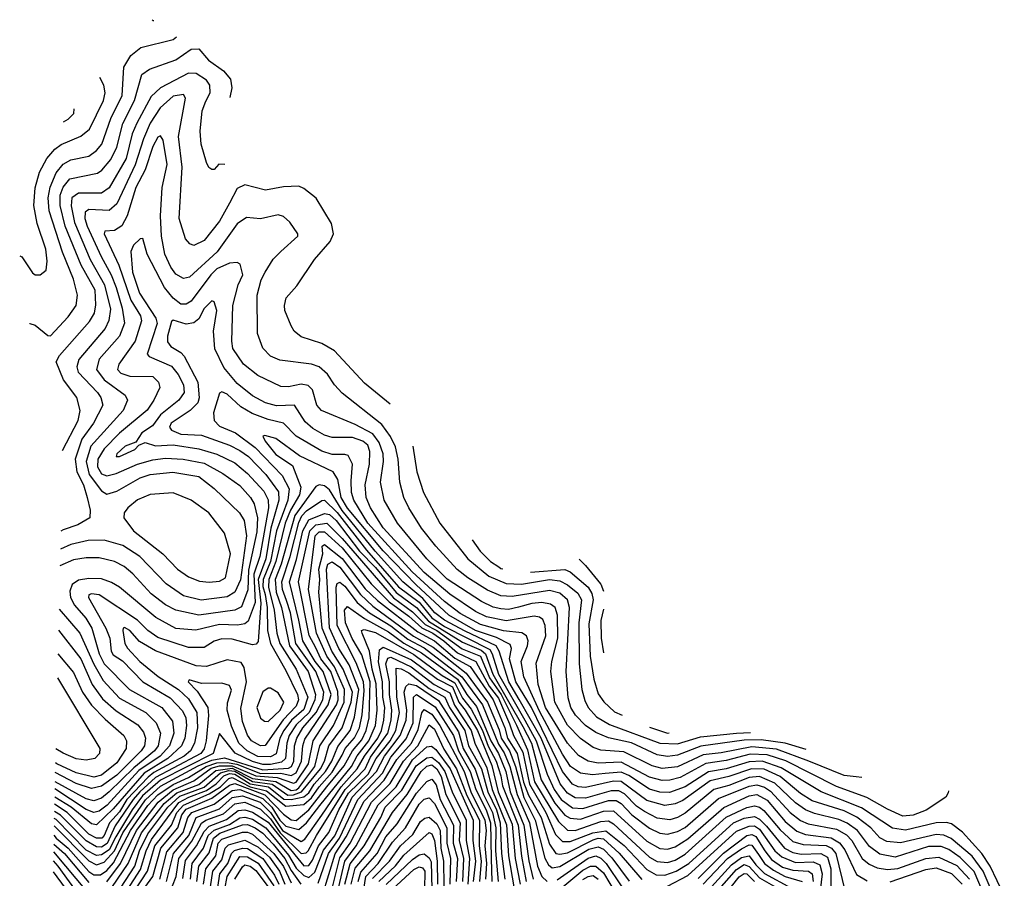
# Model space of a CAD drawing. Extents: x 1173029 to 1307123, y 522559 to 678521.
# Tile 536 of 623: x 1199495 to 1203341, y 675168 to 678521. Entities that reach past the tile are written whole.
import ezdxf

# ---------------------------------------------------------------- set-up
doc = ezdxf.new("R2010")
doc.units = 0

msp = doc.modelspace()

# ---------------------------------------------------------------- linework, layer by layer
at = {"layer": '0CON10XD'}
for points in [[(1200012.2, 678520.8), (1200015, 678518.2), (1200019, 678517.6)], [(1199533.2, 677332.7), (1199535, 677334.4), (1199555, 677327.3), (1199605, 677287.5), (1199615, 677286.5), (1199685, 677360.4), (1199715.2, 677405), (1199720.7, 677445), (1199705, 677507.8), (1199662.4, 677612.4), (1199610.3, 677775), (1199605.9, 677825), (1199613.7, 677866.3), (1199637.1, 677922.9), (1199665, 677957.3), (1199695, 677974.1), (1199765, 677988.4), (1199795, 678010.5), (1199815.6, 678035), (1199851.4, 678135), (1199894.8, 678225), (1199902.2, 678335), (1199929.1, 678380.9), (1199968.3, 678411.7), (1200095, 678443.9), (1200108, 678454.5)], [(1199662.6, 676838), (1199723.4, 676955), (1199731.5, 676995), (1199717.7, 677045), (1199666.7, 677115), (1199637.9, 677185), (1199650.5, 677209.5), (1199768.3, 677341.7), (1199786.8, 677375), (1199792.7, 677407.3), (1199789.4, 677465), (1199735, 677562.3), (1199672.6, 677715), (1199653.6, 677795), (1199652.9, 677835), (1199665, 677867.1), (1199691, 677899), (1199798.4, 677921.6), (1199816.3, 677933.7), (1199850.7, 677975), (1199875, 678022.9), (1199897.7, 678115), (1199943.3, 678205), (1199972.7, 678307.3), (1200002.3, 678327.7), (1200105, 678363.5), (1200165, 678405.2), (1200195, 678406.8), (1200232.5, 678362.5), (1200291.2, 678321.2), (1200318, 678288), (1200323.4, 678255), (1200316.1, 678217.3)], [(1199495, 677598.2), (1199503.8, 677595), (1199545, 677532.5), (1199555, 677524.3), (1199575, 677524.2), (1199597.9, 677542.1), (1199602.6, 677577.4), (1199596.5, 677625), (1199563.7, 677725), (1199550.6, 677795), (1199555.2, 677864.8), (1199572.1, 677925), (1199600.6, 677979.4), (1199631.8, 678015), (1199656.9, 678033.1), (1199733.4, 678066.6), (1199767.1, 678092.9), (1199822.9, 678205), (1199829, 678235), (1199824.1, 678265), (1199808.5, 678295.3)], [(1200296.9, 677955.6), (1200273.3, 677956.7), (1200255, 677936.2), (1200245, 677935.8), (1200233.9, 677943.9), (1200225, 677963.3), (1200204.3, 678034.3), (1200199.5, 678085), (1200208, 678165), (1200222.5, 678202.5), (1200238.5, 678235), (1200237.4, 678265), (1200225, 678285.2), (1200185, 678310.2), (1200155, 678311.7), (1200044.6, 678255.4), (1200009.2, 678220.8), (1199952.7, 678117.3), (1199934.7, 678075.3), (1199910.8, 677979.2), (1199845, 677864.3), (1199815, 677843.7), (1199725, 677843.9), (1199699.1, 677825), (1199695.7, 677794.3), (1199709.3, 677729.3), (1199770.6, 677585), (1199826.4, 677485), (1199849.4, 677390.6), (1199843.6, 677346.4), (1199828.8, 677315), (1199725.7, 677194.3), (1199718.1, 677165), (1199724, 677145), (1199798.9, 677065), (1199811.6, 677045), (1199819.3, 677015), (1199783.9, 676945), (1199737.8, 676882.2), (1199712.3, 676805), (1199717.7, 676755), (1199744.2, 676705), (1199758.1, 676655), (1199769.7, 676605), (1199768.9, 676575), (1199722.3, 676547.7), (1199665, 676529.2), (1199655.5, 676523.8)], [(1200942.7, 677019.5), (1200841.3, 677101.3), (1200725, 677227.5), (1200675, 677256.3), (1200595, 677282.3), (1200567.3, 677305), (1200555, 677325.8), (1200531.3, 677385), (1200529.2, 677405), (1200536.4, 677435), (1200578, 677482), (1200646.5, 677585), (1200707.3, 677655), (1200721, 677685), (1200712.4, 677725), (1200653.5, 677823.5), (1200605, 677861.6), (1200585, 677870.2), (1200525, 677867.7), (1200455, 677854.7), (1200375, 677876.4), (1200345, 677861.3), (1200315.1, 677804.9), (1200275, 677734.7), (1200215, 677658.4), (1200175, 677639.2), (1200160, 677645), (1200143.3, 677665), (1200117.9, 677745), (1200130.3, 677945), (1200115.5, 678065), (1200143.1, 678215), (1200135, 678228.4), (1200095, 678221.9), (1200043.3, 678176.7), (1200005, 678116.8), (1199978, 678055), (1199946.4, 677953.6), (1199875, 677801.1), (1199845, 677775.6), (1199765, 677780), (1199750.7, 677769.3), (1199749.1, 677745), (1199758, 677715), (1199813.7, 677596.3), (1199852.9, 677525), (1199871.6, 677475), (1199895.7, 677394.3), (1199904, 677336), (1199884.8, 677285), (1199805.6, 677195), (1199794.8, 677155), (1199824.4, 677114.4), (1199907.5, 677055), (1199915.9, 677035), (1199899.5, 676995), (1199772.9, 676855), (1199754.9, 676795), (1199766.7, 676745), (1199815, 676680.5), (1199835, 676667.3), (1199875, 676679.8), (1199965, 676731.7), (1200005, 676744.5), (1200093.2, 676753.2), (1200195, 676737.2), (1200255, 676690.7), (1200321.8, 676625), (1200353.2, 676595), (1200371.6, 676565), (1200380.4, 676505), (1200357, 676333), (1200335, 676285.6), (1200305, 676267.5), (1200204.2, 676254.2), (1200135, 676270.4), (1200067.3, 676317.3), (1199964.2, 676424.2), (1199898.1, 676468.1), (1199825, 676487.9), (1199763.1, 676486.9), (1199695, 676471.9), (1199653.9, 676453.3)], [(1199666, 678121.7), (1199685, 678132.8), (1199707.1, 678155), (1199708.2, 678172.2)], [(1202567.5, 675670.5), (1202485.5, 675695.5), (1202391.6, 675708.4), (1202325, 675706.6), (1202156.1, 675683.9), (1202065, 675648.4), (1202025, 675643.5), (1201985, 675649.6), (1201885, 675696.2), (1201795, 675715.7), (1201745, 675736.9), (1201704.9, 675764.9), (1201666.2, 675805), (1201647.4, 675835), (1201636.8, 675873.2), (1201629.9, 675975), (1201642.6, 676225), (1201635, 676255.2), (1201605, 676281), (1201565, 676292), (1201418.2, 676268.2), (1201375, 676270.7), (1201322.4, 676292.4), (1201245, 676341.5), (1201204.1, 676374.1), (1201120.4, 676465), (1201065, 676534.7), (1201014.8, 676615), (1200995.2, 676655.2), (1200980.2, 676715), (1200973.4, 676805), (1200962.8, 676852.8), (1200943.5, 676893.5), (1200909.8, 676939.8), (1200755, 677062), (1200724.5, 677094.5), (1200696.9, 677136.9), (1200665.1, 677165.1), (1200635, 677175.6), (1200511, 677191), (1200475, 677206.7), (1200445, 677237.8), (1200423.5, 677295), (1200422.1, 677445), (1200438.8, 677505), (1200453.9, 677535), (1200485, 677586.2), (1200515, 677616.2), (1200582, 677675), (1200582, 677685), (1200550.5, 677730.5), (1200525, 677752.2), (1200505, 677758.2), (1200435, 677743.3), (1200381.6, 677748.4), (1200345, 677723.8), (1200266.3, 677613.7), (1200157.8, 677515), (1200135, 677509.8), (1200105, 677527.6), (1200085, 677553.8), (1200062.1, 677605), (1200048.6, 677675), (1200045.1, 677755), (1200051.1, 677865), (1200070.8, 677955), (1200055, 678050), (1200045, 678067.1), (1200035, 678061.5), (1200015, 678025.4), (1199985.4, 677935), (1199948.1, 677865), (1199914.7, 677755.3), (1199894.4, 677715.6), (1199865, 677697), (1199827.5, 677695), (1199824.8, 677685), (1199882.2, 677562.2), (1199929.4, 677425), (1199966.9, 677365), (1199971.1, 677345), (1199946.1, 677265), (1199882.1, 677175), (1199876.5, 677155), (1199890.2, 677140.2), (1199925, 677128.7), (1200015, 677127.1), (1200036.9, 677105), (1200041.8, 677085), (1200019.4, 677035), (1199993.5, 676996.5), (1199884.4, 676905.6), (1199824.4, 676845.6), (1199800.8, 676805), (1199799.2, 676775), (1199815, 676747.2), (1199835, 676739.1), (1199871.8, 676748.2), (1199955, 676785.7), (1200015, 676801.5), (1200065, 676807.9), (1200134, 676805), (1200215, 676788.4), (1200289, 676749), (1200355, 676701.6), (1200396.9, 676655), (1200410.4, 676630.4), (1200424, 676575), (1200421.2, 676521.2), (1200389.2, 676370.8), (1200386.1, 676293.9), (1200361.6, 676228.4), (1200335, 676215.4), (1200195, 676196), (1200104.6, 676214.6), (1200065, 676235.2), (1200008.5, 676278.5), (1199937.3, 676357.3), (1199903.4, 676385), (1199865.1, 676405.1), (1199805, 676419.4), (1199755, 676419.5), (1199705, 676410.9), (1199652.4, 676388.1)], [(1202784.9, 675560.8), (1202762, 675564.1), (1202715, 675569.3), (1202577.1, 675625), (1202451.6, 675671.6), (1202355, 675681.1), (1202235, 675657.3), (1202165, 675649.8), (1202065, 675603.1), (1202005, 675596.5), (1201965, 675606.6), (1201855, 675661.8), (1201765, 675668.2), (1201735, 675679.2), (1201685, 675714.1), (1201635.2, 675765.2), (1201584.9, 675855), (1201570, 675975), (1201573.9, 676015), (1201596.9, 676105), (1201595.6, 676195), (1201587, 676225), (1201568.4, 676238.4), (1201534.6, 676244.6), (1201495, 676240.8), (1201444, 676226), (1201405, 676217.8), (1201375, 676219.5), (1201345, 676226.4), (1201298.6, 676248.6), (1201164.3, 676335.7), (1201085.5, 676415), (1200971.2, 676555), (1200918.4, 676645), (1200904.5, 676715), (1200916.2, 676795), (1200914.3, 676825), (1200899.5, 676869.5), (1200875, 676903.1), (1200805, 676940.6), (1200674.5, 676995), (1200655.9, 677015), (1200638.2, 677075), (1200622.3, 677092.3), (1200595, 677097.7), (1200545, 677087.3), (1200515, 677088.4), (1200425, 677131), (1200369.3, 677175), (1200327.3, 677237.3), (1200323.1, 677265), (1200327.6, 677405), (1200349, 677485), (1200366.2, 677525), (1200356.4, 677566.4), (1200345, 677572.5), (1200315, 677570.2), (1200265, 677548.5), (1200241.2, 677525), (1200165, 677422.1), (1200145, 677410), (1200125, 677410.2), (1200095, 677432.8), (1200060.6, 677475), (1199993.4, 677605), (1199976.5, 677666.5), (1199965, 677665.6), (1199940, 677640), (1199928.8, 677615), (1199936, 677535), (1199963.4, 677453.4), (1200026.6, 677355), (1200031.6, 677335), (1199992.3, 677215), (1200001.1, 677205), (1200087.9, 677167.9), (1200114.5, 677135), (1200135.3, 677095.3), (1200137.6, 677065), (1200116.9, 677035), (1200045, 676977.8), (1200013.3, 676935), (1199972.5, 676907.5), (1199948.9, 676871.1), (1199906.9, 676855), (1199874.2, 676825), (1199871.4, 676815), (1199885, 676815.6), (1199945, 676842.6), (1199960.3, 676859.7), (1199985, 676870.2), (1200025, 676856.1), (1200095, 676861), (1200195, 676845.6), (1200264.5, 676824.5), (1200335, 676790.8), (1200385, 676748.8), (1200449, 676679), (1200465.8, 676645.8), (1200467, 676615), (1200432.8, 676425), (1200409.4, 676355), (1200415, 676244.6), (1200387.7, 676172.3), (1200375, 676162), (1200345.9, 676155.9), (1200275, 676159), (1200183.7, 676136.3), (1200105, 676143.9), (1200026.6, 676186.6), (1199885, 676304.8), (1199853, 676323), (1199815, 676336.8), (1199765, 676339), (1199725, 676331.7), (1199700, 676315), (1199691.5, 676288.5), (1199693.9, 676265), (1199709.6, 676235), (1199753.3, 676183.3), (1199776.6, 676145), (1199805.1, 676045), (1199825, 676005.9), (1199924.3, 675905), (1200050.2, 675835), (1200091.4, 675781.4), (1200097.3, 675735), (1200080.7, 675685), (1200043.8, 675645), (1199960.9, 675589.1), (1199836.5, 675453.5), (1199805, 675430.2), (1199785, 675424.5), (1199755, 675436.1), (1199632.7, 675517.1)], [(1203123, 675509.3), (1203122, 675502), (1203112.5, 675485), (1203035.7, 675434.3), (1202985, 675414.8), (1202945, 675411), (1202885, 675437.2), (1202803.8, 675483.8), (1202685, 675526.4), (1202487.1, 675627.1), (1202415, 675649.7), (1202347.8, 675652.2), (1202255, 675627.7), (1202175, 675616.3), (1202075, 675561.6), (1202035, 675550.6), (1202005, 675550.2), (1201955, 675563.2), (1201845, 675620.9), (1201755, 675617.5), (1201715, 675625.1), (1201677.9, 675647.9), (1201635, 675696), (1201549.1, 675835), (1201519.9, 675925), (1201512.4, 676007.6), (1201550.5, 676115), (1201547.6, 676155), (1201538.1, 676178.1), (1201525, 676187.7), (1201505, 676190.9), (1201395, 676173.3), (1201318.4, 676188.4), (1201275, 676209.3), (1201175, 676276.8), (1201075, 676361.4), (1200915, 676536.6), (1200865, 676614.1), (1200848.9, 676655), (1200844.3, 676704.3), (1200861, 676785), (1200862.9, 676835), (1200855, 676858.8), (1200835.5, 676875.5), (1200795, 676888.6), (1200715, 676889.8), (1200685, 676898.7), (1200639.7, 676925), (1200610.3, 676950.3), (1200569.1, 677015), (1200497.7, 677012.3), (1200455, 677024.1), (1200405, 677052.3), (1200345, 677100.4), (1200292.7, 677162.7), (1200257, 677235), (1200252, 677305), (1200264.8, 677385), (1200255, 677418.8), (1200245, 677423.3), (1200215, 677393.4), (1200195, 677352.3), (1200175, 677337.2), (1200145, 677331.9), (1200095, 677347.7), (1200088.3, 677341.7), (1200072.4, 677285), (1200072.8, 677262.8), (1200085, 677244.2), (1200125, 677221.7), (1200137.3, 677207.3), (1200191.1, 677105), (1200196.4, 677043.6), (1200190.5, 677025), (1200160.3, 676995), (1200087.1, 676945), (1200079.9, 676929.9), (1200088.3, 676918.3), (1200125, 676901.6), (1200205, 676897.9), (1200315, 676859.7), (1200355, 676838.6), (1200388.3, 676815), (1200457.1, 676745), (1200506.6, 676676.6), (1200507.7, 676645), (1200475.4, 676535), (1200456.6, 676415), (1200427, 676335), (1200437.5, 676242.5), (1200426.9, 676093.1), (1200418.5, 676081.5), (1200405, 676079.7), (1200325, 676101.2), (1200285, 676103.4), (1200255, 676094), (1200215, 676069.6), (1200155, 676069.7), (1200035, 676108.8), (1199995, 676136), (1199955, 676175.5), (1199805, 676274.8), (1199775, 676278.7), (1199765.6, 676275), (1199763.8, 676265), (1199830.9, 676145), (1199846.6, 676105), (1199852.6, 676055), (1199859.9, 676039.9), (1199896.8, 676016.8), (1199976.6, 675935), (1200083.2, 675873.2), (1200131.2, 675821.2), (1200143.5, 675795), (1200146.8, 675765), (1200139.8, 675715), (1200127.7, 675685), (1200073.4, 675635), (1199981.5, 675578.5), (1199860.7, 675439.3), (1199795, 675377.1), (1199775, 675380.5), (1199695.7, 675445.7), (1199631.9, 675484.3)], [(1203341.1, 675101.1), (1203285.5, 675215.5), (1203253.6, 675265), (1203177.7, 675347.7), (1203135, 675381), (1203115, 675386.1), (1203075, 675383.9), (1202955, 675356.1), (1202904.1, 675364.1), (1202783.4, 675443.4), (1202625.8, 675505), (1202469.4, 675599.4), (1202395, 675624.9), (1202345, 675623.1), (1202255, 675595.7), (1202185, 675583.3), (1202095, 675525.6), (1202033.1, 675503.1), (1201995, 675504.2), (1201955, 675516.3), (1201875, 675569.1), (1201845, 675582.1), (1201782.4, 675577.6), (1201731.9, 675571.9), (1201685, 675578.7), (1201646.6, 675605), (1201615, 675652), (1201525, 675820.7), (1201463.9, 675955), (1201454.1, 676015), (1201478.8, 676075), (1201480.8, 676095), (1201474.7, 676115), (1201456.6, 676126.6), (1201385, 676134.4), (1201295, 676158.3), (1201215, 676202.4), (1201155, 676248.9), (1201027.5, 676365), (1200855.5, 676555), (1200799.6, 676645), (1200791, 676675), (1200790.4, 676719.6), (1200795.2, 676785), (1200778.4, 676818.4), (1200765, 676823.3), (1200715, 676822.3), (1200675, 676836.4), (1200575, 676893.8), (1200525.1, 676945.1), (1200465, 676959), (1200403.1, 676983.1), (1200358.8, 677008.8), (1200305, 677058.6), (1200285, 677067.1), (1200275, 677061.9), (1200251.9, 676985), (1200254.1, 676955), (1200275, 676933.7), (1200337.4, 676907.4), (1200415, 676850.1), (1200520.2, 676740.2), (1200548.2, 676688.2), (1200542.5, 676645), (1200497.9, 676525), (1200475.1, 676405), (1200446.4, 676335), (1200445, 676306.9), (1200453.6, 676276.4), (1200461.6, 676225), (1200463.4, 676135), (1200475.3, 676085.3), (1200535, 675978.9), (1200579.9, 675885), (1200583.8, 675865), (1200575, 675840.6), (1200523.6, 675786.4), (1200453.7, 675686.3), (1200435, 675685.2), (1200400.6, 675705), (1200385, 675727.3), (1200365, 675779.5), (1200359.2, 675830.8), (1200380.6, 675935), (1200371.3, 675991.3), (1200360.5, 676010.5), (1200305, 676021.4), (1200225, 675994.5), (1200185, 675997.2), (1200025, 676055.9), (1199963.2, 676093.2), (1199925, 676135.6), (1199905, 676146.6), (1199899.2, 676145), (1199897.6, 676135), (1199905.5, 676085), (1199916.5, 676066.5), (1199963.9, 676013.9), (1200035.6, 675955.6), (1200115.2, 675905), (1200155, 675868.8), (1200187.6, 675815), (1200190.2, 675755), (1200177.9, 675695), (1200161.7, 675665), (1200137, 675645), (1200019.2, 675580.8), (1199997, 675563), (1199913.4, 675475), (1199885, 675426.9), (1199846.2, 675385), (1199825.4, 675335), (1199815.4, 675325), (1199795, 675324.3), (1199765, 675339.8), (1199680.2, 675425), (1199631.3, 675457.1)], [(1203310.7, 675075), (1203258.4, 675195), (1203215, 675253.9), (1203133.6, 675323.6), (1203105, 675336.1), (1203075, 675338.4), (1202935, 675306.7), (1202881.6, 675311.6), (1202855, 675325.6), (1202819.8, 675365), (1202765, 675407), (1202715, 675431.8), (1202590.8, 675470.8), (1202545, 675499.2), (1202465.4, 675565.4), (1202403.6, 675593.6), (1202354.1, 675595.9), (1202265, 675565.4), (1202191.7, 675548.3), (1202085, 675471.2), (1202055, 675458.4), (1202015, 675452.2), (1201945, 675472), (1201845, 675545.3), (1201815, 675547.4), (1201705, 675522), (1201676.5, 675525), (1201655, 675534.9), (1201615, 675584.5), (1201493.8, 675835), (1201433.6, 675935), (1201408.2, 676025), (1201416.7, 676065), (1201411.2, 676081.2), (1201357.6, 676107.6), (1201275, 676135.2), (1201171.6, 676195), (1201043.5, 676313.5), (1200915, 676446.1), (1200775, 676613.5), (1200750.8, 676655), (1200737.2, 676725), (1200719.5, 676755), (1200588, 676818), (1200495, 676885.6), (1200452.7, 676897.3), (1200444.6, 676895), (1200454, 676875), (1200495, 676822.8), (1200560.5, 676780.5), (1200593.5, 676695), (1200588.3, 676665), (1200552.7, 676605), (1200532.4, 676555), (1200496, 676405), (1200467.6, 676335), (1200466.8, 676305), (1200489.6, 676215), (1200499.8, 676125), (1200511.8, 676085), (1200575.1, 675985), (1200620.5, 675875), (1200605, 675826.7), (1200556.4, 675785), (1200526.4, 675745), (1200511.6, 675715), (1200496.4, 675653.6), (1200475, 675642.4), (1200425, 675643.4), (1200383.6, 675665), (1200351.2, 675695), (1200322.4, 675762.4), (1200305.1, 675824.9), (1200307, 675853), (1200323, 675903), (1200315, 675921.2), (1200285, 675930.2), (1200205, 675928), (1200157.4, 675942.6), (1200152.5, 675935), (1200188.4, 675898.4), (1200230, 675835), (1200233, 675803), (1200223.2, 675705), (1200216, 675674), (1200202.1, 675655), (1200095, 675598.3), (1200025, 675560.8), (1199964.8, 675505), (1199937.9, 675475), (1199867.9, 675372.1), (1199836.6, 675303.4), (1199815, 675289.2), (1199795, 675290.1), (1199755, 675313.8), (1199653.8, 675413.8), (1199630.7, 675428.7)], [(1201031, 676855.4), (1201046.9, 676755), (1201072.7, 676675), (1201136.4, 676555), (1201245.5, 676415.5), (1201327.5, 676347.5), (1201395, 676319), (1201455, 676316.5), (1201565, 676334.1), (1201605, 676329.9), (1201635, 676313.9), (1201675, 676281.1), (1201689.8, 676255), (1201678.9, 676165), (1201680.6, 676005), (1201691.2, 675905), (1201702, 675862), (1201715.8, 675835), (1201748.6, 675798.6), (1201798.3, 675768.3), (1201995, 675695.6), (1202065, 675693.1), (1202155, 675719.8), (1202295, 675734.1), (1202349.1, 675737.1)], [(1203278.4, 675065), (1203223.9, 675193.9), (1203169.2, 675249.2), (1203125, 675279.7), (1203095, 675292.3), (1203045, 675292.1), (1202915, 675250.4), (1202855, 675262), (1202815, 675291.5), (1202767, 675355), (1202727.4, 675382.6), (1202695, 675397.3), (1202600.3, 675420.3), (1202565, 675434.9), (1202525, 675462.1), (1202445, 675539.5), (1202385, 675565.9), (1202345, 675561.9), (1202265, 675530), (1202205.8, 675514.2), (1202095, 675422.1), (1202065, 675404.9), (1202035, 675396.6), (1201985, 675402.7), (1201935, 675428.4), (1201905, 675449), (1201857.5, 675497.5), (1201835, 675509.3), (1201805, 675508.9), (1201705, 675480.3), (1201665, 675481.8), (1201635, 675500), (1201606.6, 675536.6), (1201531.5, 675715), (1201445.5, 675865.5), (1201405.9, 675935), (1201368, 676055), (1201355.7, 676075), (1201235, 676132.3), (1201155, 676175.9), (1201116.8, 676205), (1201070.3, 676260.3), (1200992.2, 676325), (1200883.4, 676445), (1200755, 676604.1), (1200704.8, 676684.8), (1200685, 676700.9), (1200665, 676704.8), (1200652, 676698), (1200569.8, 676585), (1200515.8, 676395), (1200492.7, 676335), (1200496.6, 676285), (1200517.3, 676225), (1200549.2, 676075), (1200622.4, 675975), (1200651.1, 675885), (1200648.5, 675865), (1200625.5, 675815), (1200575, 675767.1), (1200548.2, 675725), (1200538.7, 675695), (1200532.7, 675635), (1200518.1, 675621.9), (1200475, 675611.7), (1200445, 675612.2), (1200405, 675623.8), (1200336.7, 675656.7), (1200275, 675732.7), (1200250.9, 675655), (1200045, 675550.5), (1199975, 675489.8), (1199934.2, 675435.8), (1199870.5, 675329.5), (1199845, 675279.4), (1199815, 675259.4), (1199795, 675257.1), (1199755, 675278.2), (1199637.1, 675397.1), (1199630, 675401.1)], [(1199629.4, 675373.1), (1199765, 675235.8), (1199795, 675220.9), (1199825, 675231.2), (1199864.8, 675275.2), (1199897.8, 675345), (1199986.4, 675473.6), (1200045, 675527.1), (1200192.5, 675607.5), (1200245, 675628.7), (1200295, 675638.3), (1200445, 675592), (1200545, 675597.8), (1200557, 675605), (1200565.5, 675625.5), (1200569.1, 675685), (1200577, 675715), (1200600.5, 675755), (1200653.4, 675815), (1200678.5, 675865), (1200682.8, 675895), (1200651.8, 675975), (1200573.9, 676085), (1200552.9, 676205), (1200537.7, 676252.3), (1200521.2, 676295), (1200518.4, 676325), (1200551.2, 676425), (1200585, 676557.7), (1200596.9, 676583.1), (1200615, 676602.6), (1200675, 676643.3), (1200685, 676644.3), (1200735, 676596.3), (1200849.1, 676449.1), (1200975, 676306.6), (1201055, 676245.9), (1201105, 676185.1), (1201155, 676151.6), (1201331, 676061), (1201341, 676045), (1201365.1, 675965), (1201468, 675785), (1201513, 675705), (1201554.8, 675575), (1201582.7, 675515), (1201610.3, 675475), (1201655, 675442.7), (1201695, 675440.9), (1201795, 675471.5), (1201825, 675472.2), (1201845, 675459.9), (1201885.9, 675415.9), (1201955, 675363.1), (1201995, 675343.4), (1202025, 675340.1), (1202065, 675350.1), (1202095, 675366.2), (1202225, 675479.9), (1202345, 675528.2), (1202375, 675532.4), (1202404.3, 675524.3), (1202428.1, 675508.1), (1202504.9, 675425), (1202545, 675393.4), (1202575, 675380.9), (1202685, 675359.1), (1202725, 675336.9), (1202746, 675315), (1202786.3, 675245), (1202813.4, 675223.4), (1202845, 675209.1), (1202885, 675202.4), (1202925, 675205.8), (1203034.4, 675245.6), (1203085, 675250.8), (1203155, 675218.2), (1203204.9, 675165)], [(1200235, 676324.8), (1200275, 676328), (1200299.3, 676340.7), (1200319.1, 676435), (1200294.7, 676515), (1200233.2, 676595), (1200165, 676644.7), (1200095, 676673.3), (1200005, 676666.7), (1199955, 676646.2), (1199917.3, 676615), (1199903.2, 676595), (1199901.8, 676575), (1199939.3, 676525), (1200054.6, 676434.6), (1200111.2, 676375), (1200154.9, 676344.9), (1200197.6, 676327.6), (1200235, 676324.8)], [(1199628.6, 675336), (1199637.9, 675325), (1199685, 675285.6), (1199765, 675194.7), (1199785, 675180.8), (1199811, 675181), (1199835, 675197.9), (1199861.3, 675228.7), (1199927.7, 675355), (1199995, 675452.3), (1200035, 675494.1), (1200095, 675534.6), (1200155, 675560.8), (1200223, 675605), (1200265, 675618.6), (1200305, 675620.2), (1200343.2, 675613.2), (1200435, 675577.5), (1200515, 675578.2), (1200555, 675569.4), (1200575, 675580.2), (1200595.8, 675625), (1200600.7, 675685), (1200608.7, 675711.3), (1200700.5, 675845), (1200711.2, 675885), (1200680.8, 675975), (1200649.3, 676015), (1200601.6, 676095), (1200585.9, 676175.9), (1200548.6, 676325), (1200576.9, 676413.1), (1200601.6, 676525), (1200625, 676567.6), (1200685, 676592.4), (1200705, 676589), (1200731, 676565), (1200822, 676445), (1200885, 676381.2), (1200965, 676284.5), (1201045, 676225.2), (1201092.1, 676172.1), (1201225, 676090.1), (1201298.1, 676058.1), (1201314.1, 676045), (1201343.1, 675965), (1201460, 675760), (1201493.9, 675695), (1201532.1, 675552.1), (1201585, 675461.8), (1201625, 675414.1), (1201645, 675402), (1201685, 675399.3), (1201775, 675430.4), (1201815, 675431.1), (1201945, 675312.9), (1201995, 675284.6), (1202025, 675281.2), (1202055, 675290.7), (1202105, 675322.2), (1202245.5, 675444.5), (1202345, 675489.7), (1202375, 675494.7), (1202415, 675473.3), (1202485, 675390), (1202531.3, 675351.3), (1202565, 675338.9), (1202665, 675326.2), (1202696.7, 675306.7), (1202718.4, 675278.4), (1202763.1, 675183.1), (1202805, 675158.4)], [(1199835, 675153.7), (1199889.1, 675225), (1199951.8, 675355), (1200035.8, 675465), (1200095, 675512.8), (1200175, 675547.8), (1200242.4, 675597.6), (1200275, 675607.4), (1200325, 675607.6), (1200417.6, 675567.6), (1200500.8, 675560.8), (1200565, 675539), (1200575, 675543.2), (1200623.3, 675615), (1200641.5, 675705), (1200733, 675845), (1200739.1, 675865), (1200737.4, 675897.4), (1200710, 675975), (1200671.6, 676025), (1200652.1, 676067.9), (1200626.2, 676116.2), (1200584.6, 676325.4), (1200628.9, 676525), (1200651.7, 676548.3), (1200695, 676554.5), (1200755, 676494.9), (1200955, 676263.3), (1201028.8, 676208.8), (1201079.2, 676159.2), (1201125, 676135), (1201223.5, 676063.5), (1201295.2, 676035.2), (1201330.8, 675950.8), (1201375.4, 675885.4), (1201435.9, 675765.9), (1201479.2, 675669.2), (1201505.8, 675545), (1201599.9, 675389.9), (1201635, 675355.9), (1201665, 675354.7), (1201765, 675389.1), (1201795, 675391.7), (1201815, 675380.8), (1201955, 675249.9), (1201985, 675232.8), (1202025, 675229.2), (1202055, 675238.2), (1202095, 675262.6), (1202255, 675406.9), (1202335, 675444.9), (1202365, 675450.9), (1202385, 675445.6), (1202402.4, 675432.4), (1202465, 675357.7), (1202515, 675310.9), (1202555, 675299.4), (1202645, 675296), (1202666, 675286), (1202683.3, 675265), (1202719.3, 675115)], [(1199835, 675103.5), (1199918.6, 675225), (1199970.2, 675345), (1200059.9, 675460.1), (1200108.8, 675501.2), (1200195, 675534.1), (1200260.8, 675589.2), (1200325, 675597.9), (1200405, 675558.1), (1200495.3, 675545.3), (1200555, 675510.6), (1200575, 675513.3), (1200585, 675521.2), (1200648, 675605), (1200667.5, 675685), (1200721.1, 675765), (1200763.1, 675855), (1200763.9, 675905), (1200724.2, 675994.2), (1200694.4, 676035), (1200654.4, 676125), (1200623.2, 676295), (1200649.3, 676505), (1200665, 676521.4), (1200685, 676521.1), (1200755, 676458.2), (1200868.1, 676318.1), (1200937.6, 676247.6), (1201015, 676190.9), (1201065.4, 676145.4), (1201109.4, 676125), (1201152.1, 676095), (1201205, 676047.8), (1201277, 676015), (1201328.6, 675918.6), (1201365, 675871.2), (1201408.7, 675771.3), (1201423.4, 675725), (1201460.1, 675660.1), (1201486, 675535), (1201550, 675425), (1201588.6, 675338.6), (1201615, 675311.2), (1201645, 675311.1), (1201734.3, 675345.7), (1201785, 675353.5), (1201855.8, 675295.8), (1201945, 675202.2), (1201981.4, 675181.4), (1202015, 675180.2), (1202058.9, 675195), (1202108.7, 675225), (1202283.5, 675385), (1202325, 675402.3), (1202365, 675408.6), (1202385, 675398.7), (1202412, 675372), (1202482.9, 675285), (1202515, 675268.6), (1202547.6, 675262.4), (1202624.3, 675265), (1202649.8, 675249.8), (1202663.8, 675205), (1202664, 675085)], [(1201262.3, 676489.7), (1201293.2, 676445), (1201333.6, 676405), (1201366.6, 676383.5), (1201375, 676378), (1201382.4, 676376)], [(1199835, 675046.8), (1199944.4, 675215.6), (1199963.4, 675275), (1199995, 675341.5), (1200073.1, 675445), (1200121.1, 675488.9), (1200215, 675524.1), (1200279.7, 675580.3), (1200311.7, 675588.3), (1200335, 675585.8), (1200405, 675545.3), (1200481.2, 675535), (1200542.5, 675492.5), (1200565, 675493.1), (1200595.3, 675505), (1200669.4, 675595), (1200685.2, 675625), (1200702.6, 675685), (1200755, 675755.2), (1200789.7, 675855), (1200795.6, 675894.4), (1200759.2, 675985), (1200714.7, 676054.7), (1200676, 676145), (1200663.3, 676285), (1200667.5, 676335), (1200663.4, 676375), (1200679, 676435), (1200677.1, 676465), (1200685, 676471.4), (1200755, 676416.4), (1200845, 676298.6), (1200892.1, 676252.1), (1201049.8, 676129.8), (1201115, 676095.1), (1201195, 676027.6), (1201254.7, 675994.7), (1201344.3, 675864.3), (1201389.5, 675755), (1201400.9, 675715), (1201438.8, 675655), (1201463.4, 675543.4), (1201482.3, 675492.3), (1201532, 675405), (1201565, 675300.5), (1201589.1, 675265), (1201605, 675261.5), (1201635, 675267.3), (1201735, 675318.4), (1201755, 675324.2), (1201775, 675321.7), (1201836.4, 675266.4), (1201925, 675163.4)], [(1201680, 676413.7), (1201705, 676389.5), (1201764.1, 676318.1), (1201764.6, 676316.9), (1201775.2, 676288.7)], [(1199889.4, 675080.6), (1199967.2, 675202.8), (1199989, 675275), (1200010.3, 675319.7), (1200116.6, 675463.4), (1200155.6, 675485), (1200225, 675510.5), (1200262.9, 675537.1), (1200292.1, 675567.9), (1200315, 675577.4), (1200335, 675574.5), (1200395, 675536.6), (1200467, 675525), (1200527.2, 675477.2), (1200555, 675475.3), (1200605, 675486.2), (1200625, 675502), (1200644.7, 675535), (1200689.1, 675585), (1200714.3, 675625), (1200737.6, 675682.4), (1200786.4, 675745), (1200803.3, 675796.7), (1200819.7, 675905), (1200781.9, 676001.9), (1200741.8, 676065), (1200705.3, 676145.3), (1200693.6, 676375), (1200698.7, 676395), (1200715, 676403.6), (1200745, 676382.6), (1200826.6, 676276.5), (1200875, 676230), (1201033.1, 676113.1), (1201109.8, 676069.8), (1201238.9, 675968.9), (1201322.8, 675855), (1201367.8, 675747.8), (1201375.5, 675715), (1201407.7, 675665), (1201432.1, 675605), (1201463.7, 675483.7), (1201508.6, 675395), (1201546.1, 675246.1), (1201560, 675220), (1201575, 675208.1), (1201605, 675214.4), (1201718.7, 675281.3), (1201755, 675291.3), (1201775, 675281), (1201807.8, 675247.8), (1201876, 675156)], [(1201490.2, 676362.9), (1201625, 676373.3), (1201645.1, 676365.1), (1201715, 676304.2), (1201730.3, 676280.3), (1201735.5, 676255), (1201718.8, 676161.2), (1201724, 676035), (1201738.3, 675945), (1201755, 675888.8), (1201776.3, 675856.3), (1201817.9, 675817.9), (1201848.3, 675804.7)], [(1199914.5, 675075), (1199994.5, 675195), (1200023.3, 675295), (1200087.5, 675375), (1200108.6, 675425), (1200135, 675454), (1200235, 675497.6), (1200278.8, 675525), (1200312.2, 675557.8), (1200325, 675561.5), (1200395, 675524.6), (1200458.9, 675508.9), (1200535, 675449), (1200605, 675455.8), (1200635, 675481.8), (1200664.4, 675525.6), (1200715, 675581.8), (1200755, 675649.3), (1200766.9, 675675), (1200803.4, 675716.6), (1200822.5, 675755), (1200833.2, 675806.8), (1200841.1, 675901.1), (1200837.6, 675935), (1200809.7, 676009.7), (1200734.8, 676155), (1200731.5, 676305), (1200735, 676319.7), (1200745, 676323.8), (1200765, 676308.3), (1200813.8, 676245), (1200861.1, 676205), (1200945, 676153.8), (1201011.6, 676101.6), (1201075, 676068.4), (1201222.4, 675955), (1201302.2, 675845), (1201365, 675691.2), (1201387.4, 675657.4), (1201409.7, 675605), (1201437.9, 675495), (1201486, 675385), (1201518.1, 675215), (1201535, 675174.3), (1201555, 675154.9)], [(1199648.6, 676218.5), (1199730, 676125), (1199784.6, 676004.6), (1199820.5, 675940.5), (1199885, 675871.8), (1199988.2, 675815), (1200028.1, 675775), (1200045.1, 675735), (1200035.8, 675685), (1200022.1, 675665), (1199940.3, 675599.7), (1199845, 675504.9), (1199815, 675480.5), (1199785, 675470.2), (1199755, 675478.1), (1199633.3, 675544)], [(1199936.3, 675065), (1200015.7, 675175), (1200046.7, 675285), (1200112.7, 675365), (1200128, 675415), (1200145, 675437.3), (1200245, 675480.2), (1200315, 675530.9), (1200335, 675538.5), (1200453.1, 675493.1), (1200525, 675418.8), (1200555, 675396.4), (1200575, 675393.2), (1200625, 675435.1), (1200695.1, 675524.9), (1200762.8, 675607.2), (1200794.6, 675665), (1200831.5, 675708.5), (1200848.5, 675745), (1200860.7, 675795), (1200864.2, 675935), (1200830.9, 676040.9), (1200793.9, 676103.9), (1200767.2, 676165), (1200763.8, 676215), (1200775, 676228.7), (1200842.3, 676182.3), (1200935, 676130.8), (1200995, 676086.3), (1201065, 676048.7), (1201205.3, 675945.3), (1201241.9, 675885), (1201279.1, 675839.1), (1201335.1, 675705), (1201365.3, 675655), (1201393.9, 675585), (1201410.5, 675505), (1201464.9, 675375), (1201484.1, 675235.9), (1201500.2, 675165)], [(1201775.2, 676218.5), (1201765.1, 676175), (1201766.2, 676105), (1201775.1, 676048.3)], [(1200042.1, 675165), (1200069.2, 675270.8), (1200133.6, 675346.4), (1200151.9, 675405), (1200167.4, 675425), (1200255, 675457.6), (1200325, 675510.9), (1200354.9, 675515.1), (1200445, 675479.6), (1200480.3, 675445), (1200511.7, 675395), (1200535, 675371.7), (1200585, 675358.8), (1200615.9, 675384.1), (1200667.5, 675452.5), (1200790.7, 675605), (1200813.8, 675646.2), (1200859.3, 675705), (1200884.3, 675765), (1200891.7, 675825), (1200887.8, 675927.8), (1200871.4, 675985), (1200861.3, 676055), (1200832.3, 676125), (1200830.4, 676135), (1200840.5, 676139.5), (1200885, 676128), (1201035, 676041.4), (1201145, 675959.6), (1201195, 675931.1), (1201225, 675871), (1201258.9, 675828.9), (1201303.1, 675745), (1201325, 675684), (1201356.1, 675625), (1201375, 675568.4), (1201380.7, 675529.3), (1201442.1, 675375), (1201454.6, 675254.6), (1201473, 675155)], [(1199646.7, 676136.8), (1199733.2, 676025), (1199778, 675925), (1199819.1, 675869.1), (1199872, 675822), (1199956.6, 675766.6), (1199978.6, 675738.6), (1199986.4, 675715), (1199982, 675685), (1199969.6, 675665), (1199875, 675570.9), (1199815, 675527.1), (1199775, 675518.9), (1199715, 675538.6), (1199634.1, 675581.4)], [(1200069, 675155), (1200096, 675265), (1200155.8, 675335), (1200185, 675405), (1200275, 675439.5), (1200325, 675483.7), (1200365, 675490.3), (1200434.9, 675465), (1200475, 675424.7), (1200522.2, 675355), (1200595, 675311.8), (1200608.8, 675321.2), (1200675, 675414.9), (1200750.7, 675525), (1200813, 675595), (1200841.4, 675645), (1200894.3, 675715), (1200907.7, 675745), (1200917.8, 675785), (1200920.7, 675835), (1200913.2, 675875), (1200912.3, 675935), (1200896.6, 676013.4), (1200900.3, 676059.7), (1200915, 676070.9), (1201025, 676020.7), (1201127.2, 675945), (1201185, 675914.9), (1201210.3, 675855), (1201235, 675824.9), (1201282.7, 675745), (1201338.9, 675608.9), (1201364.6, 675505), (1201418.9, 675378.9), (1201430.6, 675245), (1201449.8, 675145)], [(1199644.6, 676044.3), (1199705, 675971.4), (1199740.6, 675895), (1199775.8, 675844.2), (1199828.6, 675788.6), (1199901.9, 675725), (1199912.4, 675705), (1199911, 675675), (1199875, 675618.4), (1199815, 675570.9), (1199785, 675562.7), (1199715, 675580.2), (1199640.5, 675615), (1199635, 675619.2)], [(1200091.4, 675138.6), (1200105.9, 675175), (1200116.6, 675245), (1200167.3, 675312.7), (1200205, 675382.8), (1200221.8, 675395), (1200291, 675419), (1200335, 675458.7), (1200375, 675464.8), (1200435, 675437.4), (1200475, 675399.9), (1200513, 675345), (1200595, 675265.1), (1200613.4, 675266.6), (1200622.4, 675275), (1200654.8, 675335.2), (1200766.2, 675515), (1200845, 675594.9), (1200865, 675641.1), (1200932.6, 675735), (1200946.7, 675785), (1200948.7, 675825), (1200939.7, 675885), (1200939.6, 675935), (1200924.9, 676005), (1200932.5, 676027.5), (1200945, 676031.1), (1201023.8, 675993.8), (1201113.4, 675925), (1201175, 675892.6), (1201193.9, 675843.9), (1201259.1, 675745), (1201273, 675695), (1201319.7, 675599.7), (1201340.6, 675515), (1201396.4, 675376.4), (1201403.9, 675255), (1201425.4, 675135)], [(1200132.7, 675167.3), (1200143.1, 675236.9), (1200186, 675294), (1200215, 675350.5), (1200235, 675371.1), (1200302.9, 675397.1), (1200348, 675432), (1200375, 675434.8), (1200405, 675425.8), (1200465, 675386.6), (1200605, 675216.5), (1200625, 675218.2), (1200638.9, 675238.9), (1200662.5, 675295), (1200702.8, 675347.2), (1200742.2, 675435), (1200779.8, 675500.2), (1200856.3, 675575), (1200887.5, 675635), (1200941.5, 675705), (1200964.3, 675745), (1200978.8, 675815), (1200968.2, 675875), (1200965, 675988.4), (1200985, 675985.8), (1201015, 675969.7), (1201095, 675909.5), (1201155.6, 675875), (1201174.5, 675834.5), (1201233.9, 675745), (1201248.7, 675685), (1201298.4, 675595), (1201323.6, 675505), (1201357.4, 675435), (1201372.1, 675385), (1201377.4, 675265), (1201389.7, 675165)], [(1199642.5, 675950.4), (1199807.7, 675675), (1199807.1, 675655), (1199788.6, 675635), (1199755, 675629.5), (1199715, 675634.8), (1199665, 675656), (1199636.2, 675673.2)], [(1200161.6, 675165), (1200168.7, 675225), (1200212.8, 675285), (1200231.2, 675335), (1200254.3, 675355.7), (1200315, 675377.3), (1200355, 675403.6), (1200375, 675406.6), (1200405, 675398.3), (1200456.3, 675365), (1200545, 675258), (1200575, 675207), (1200605, 675178.5), (1200625, 675171.2), (1200648.4, 675191.6), (1200681.8, 675278.2), (1200726.3, 675333.7), (1200793.9, 675485), (1200889.2, 675585), (1200920.5, 675645), (1200981.2, 675725), (1201004.9, 675785), (1201006.8, 675825), (1200996.8, 675895), (1201003.3, 675916.7), (1201015, 675927), (1201045, 675920.3), (1201131.5, 675861.5), (1201209.6, 675739.6), (1201227.1, 675675), (1201274.3, 675594.3), (1201306.6, 675495), (1201341.7, 675425), (1201355.1, 675365), (1201353.6, 675275), (1201364.5, 675155)], [(1200465, 675780), (1200513, 675825), (1200527.1, 675855), (1200505, 675891.8), (1200475, 675910.5), (1200465, 675910.6), (1200445, 675895.5), (1200421, 675835), (1200435, 675793.1), (1200451, 675781), (1200465, 675780)], [(1200660.8, 675149.2), (1200701.6, 675265), (1200744.4, 675325), (1200815.2, 675475), (1200912, 675578), (1200945, 675640.8), (1201005, 675712.3), (1201031.9, 675775), (1201033.8, 675875), (1201044.9, 675885.1), (1201117.5, 675837.5), (1201189.1, 675725), (1201208.9, 675665), (1201255.1, 675585), (1201276.2, 675515), (1201317, 675435), (1201333.8, 675385), (1201336.8, 675245), (1201338.8, 675155)], [(1200678.3, 675101.7), (1200726.8, 675263.2), (1200770.8, 675329.2), (1200841.1, 675468.9), (1200918.4, 675551.6), (1200968.7, 675631.3), (1201025.8, 675695), (1201051.1, 675748.9), (1201065.9, 675814.1), (1201075, 675826.6), (1201105, 675809.1), (1201136.1, 675765), (1201231.5, 675585), (1201257.5, 675505), (1201312, 675395), (1201317.1, 675355), (1201311.5, 675295), (1201319, 675225), (1201314.5, 675165)], [(1200705, 675086.1), (1200745, 675247.1), (1200785.8, 675305), (1200869.2, 675465), (1200941.5, 675538.5), (1200994.6, 675625), (1201050.4, 675685), (1201095, 675766.8), (1201115, 675750.3), (1201152.2, 675672.2), (1201201.8, 675595), (1201241.5, 675491.5), (1201290.9, 675395), (1201289.7, 675295), (1201298, 675235), (1201290.6, 675155)], [(1201954.8, 675757.5), (1202025, 675735.1), (1202032.4, 675735.9)], [(1200715.9, 675024.1), (1200765.1, 675235), (1200809.3, 675295), (1200894.8, 675455), (1200965.2, 675525), (1201029.8, 675630.2), (1201085, 675680.6), (1201103.9, 675683.9), (1201120.5, 675670.5), (1201176.2, 675595), (1201266.5, 675395), (1201264.9, 675315), (1201275.6, 675235), (1201266.4, 675155)], [(1200765.2, 675145), (1200785.9, 675224.1), (1200840.2, 675295), (1200905.6, 675405), (1200923.1, 675445), (1200988.1, 675511.9), (1201043.2, 675606.8), (1201085, 675638.2), (1201105, 675640.2), (1201130.6, 675620.6), (1201156.3, 675585), (1201184.5, 675505), (1201239, 675395), (1201239.3, 675315), (1201252.4, 675245), (1201245.7, 675145)], [(1200789.7, 675145), (1200805, 675207), (1200862.5, 675275), (1200950.8, 675425), (1201008, 675495), (1201063, 675585), (1201085, 675606.1), (1201105, 675610.5), (1201123.8, 675595), (1201141.6, 675565), (1201159.7, 675495), (1201215.3, 675385), (1201212.2, 675315), (1201229.1, 675245), (1201224.1, 675155)], [(1200816.7, 675155), (1200828, 675192), (1200890.8, 675265), (1200925, 675330.1), (1200969, 675381), (1201045, 675500.9), (1201085, 675545.7), (1201105, 675554.8), (1201122.2, 675532.2), (1201138.1, 675475), (1201189.6, 675375), (1201187.9, 675305), (1201204.8, 675245), (1201200.2, 675155)], [(1200815.8, 674975), (1200847.7, 675175), (1200895.2, 675225), (1200950.8, 675309.2), (1201002.6, 675365), (1201055, 675457.6), (1201075, 675476.8), (1201095, 675482.1), (1201115, 675459.4), (1201163.8, 675365), (1201163.3, 675305), (1201177.5, 675245), (1201175.4, 675145.4)], [(1200186.9, 675155), (1200195.4, 675215), (1200235, 675266.9), (1200251.7, 675325), (1200276.2, 675343.8), (1200365, 675377.1), (1200385, 675377.3), (1200415, 675364.9), (1200445, 675343.6), (1200485, 675300.7), (1200530.6, 675245), (1200555, 675197.8), (1200593.8, 675145)], [(1200872.5, 675167.5), (1200939.2, 675235), (1200982.4, 675295), (1201031.2, 675338.8), (1201060.6, 675389.4), (1201077, 675403), (1201095, 675407), (1201125, 675380.4), (1201137.6, 675355), (1201139.9, 675285), (1201150.1, 675235), (1201152, 675138)], [(1202025, 675137.3), (1202105, 675179), (1202295, 675351.8), (1202345, 675371.9), (1202365, 675372.4), (1202385, 675359.7), (1202444.5, 675275), (1202471.8, 675251.8), (1202525, 675229.6), (1202595, 675231.5), (1202619.9, 675219.9), (1202629.9, 675185), (1202614.9, 675064.9)], [(1200213.5, 675145), (1200221.7, 675205), (1200261, 675255), (1200270.9, 675305), (1200285, 675321.1), (1200365, 675347.7), (1200385, 675348.2), (1200405, 675340.1), (1200487.6, 675265), (1200525, 675213.8), (1200555, 675150.6)], [(1200897.5, 675155), (1200963.1, 675216.9), (1200995, 675257.6), (1201095, 675346.1), (1201105, 675341.6), (1201115.1, 675315.1), (1201126.3, 675235), (1201127.6, 675145)], [(1202145, 675166.7), (1202243.7, 675266.3), (1202334.8, 675335.2), (1202355, 675338.7), (1202371, 675331), (1202405.3, 675275), (1202431.4, 675241.4), (1202475, 675211.8), (1202515, 675199.2), (1202575.7, 675195.7), (1202591.1, 675185), (1202594.2, 675155)], [(1199627.8, 675300.5), (1199670, 675265), (1199765, 675151.1)], [(1200240.4, 675135), (1200250, 675195), (1200285, 675240.5), (1200297.5, 675285), (1200311.3, 675298.7), (1200375, 675316.7), (1200425, 675291.2), (1200470.7, 675250.7), (1200509.9, 675195), (1200531.2, 675145)], [(1202164.7, 675145.3), (1202259.8, 675245), (1202315, 675283.4), (1202345, 675298.8), (1202355, 675297.5), (1202380.6, 675260.6), (1202404.1, 675225), (1202439.1, 675199.1), (1202485, 675175.4), (1202551, 675155)], [(1199627.1, 675271.2), (1199760.7, 675110.7)], [(1200268.5, 675131.5), (1200277.3, 675185), (1200308, 675225), (1200322.9, 675265), (1200334.1, 675275.9), (1200365, 675286), (1200385, 675284), (1200444.7, 675245), (1200490.2, 675180.2), (1200506.8, 675145)], [(1200926.9, 675143.1), (1201029.2, 675240.8), (1201055, 675259), (1201075, 675262.9), (1201095, 675248.2), (1201101.8, 675231.8), (1201104.4, 675125)], [(1201595, 675161.5), (1201715, 675246.1), (1201745.8, 675255.8), (1201765, 675246.8), (1201785.6, 675225.6), (1201846.9, 675135)], [(1202197.9, 675135), (1202275, 675220.4), (1202315, 675248.6), (1202345, 675255.1), (1202370.2, 675220.2), (1202405, 675187), (1202509.3, 675129.3)], [(1199626.3, 675235.8), (1199644.6, 675215), (1199732.5, 675092.5)], [(1200296.5, 675125), (1200304.9, 675175), (1200355, 675252.3), (1200385, 675252.2), (1200426.5, 675226.5), (1200488, 675138)], [(1200335.6, 675165), (1200365, 675213.2), (1200375, 675219.9), (1200395, 675215.3), (1200417.9, 675197.9), (1200517.5, 675065)], [(1202217.8, 675115), (1202295, 675202.1), (1202325, 675221.1), (1202345, 675213.3), (1202385, 675169.6), (1202457.6, 675127.6)], [(1199625.3, 675193.5), (1199705, 675085.6)], [(1200951, 675125), (1201035, 675202.6), (1201055, 675212.7), (1201068.6, 675208.6), (1201077.4, 675195), (1201076.2, 675125)], [(1201585, 675108.2), (1201695, 675199.6), (1201725, 675215.3), (1201745, 675215.7), (1201775, 675188.9), (1201825.2, 675105.2)], [(1201695, 675163), (1201715, 675175.3), (1201735, 675178.4), (1201755, 675163.8)], [(1202250.5, 675105), (1202305, 675173.2), (1202325, 675186.3), (1202335, 675184.7), (1202365.5, 675155.5)], [(1202895, 675153.5), (1203035, 675202.5), (1203075, 675208.2), (1203135, 675186.5), (1203176.9, 675145)]]:
    msp.add_lwpolyline(points, dxfattribs=at)

doc.saveas('drawing.dxf')
